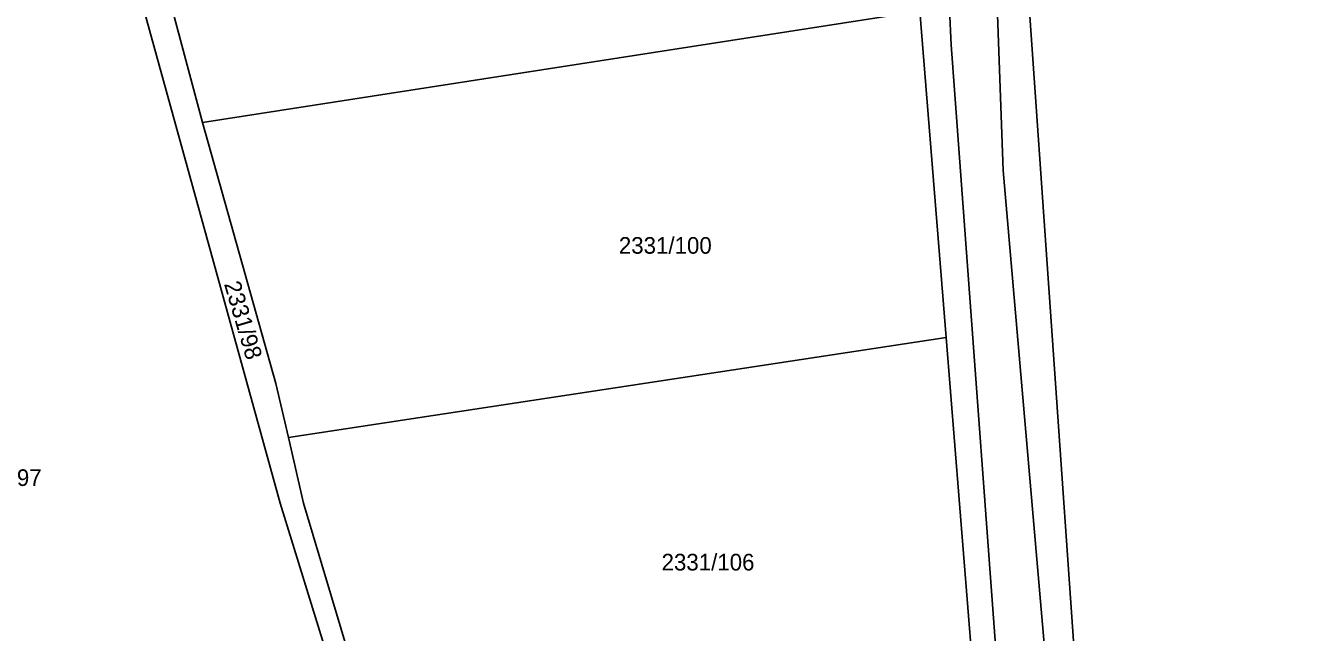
# Model space of a CAD drawing. Extents: x -785744 to -782822, y -1067550 to -1063910.
# Drawn here: x -783511.1 to -783381.2, y -1066513.8 to -1066451.8 of the extents above; entities that cross this region are included whole.
import ezdxf

# ---------------------------------------------------------------- set-up
doc = ezdxf.new("R2010")
doc.units = 0
for name, color, linetype in [('Hranice kat_území', 7, 'Continuous'), ('Hranice parcel', 7, 'Continuous'), ('Parcelní čísla', 7, 'Continuous'), ('Vnitřní kresba', 7, 'Continuous')]:
    doc.layers.add(name, color=color, linetype=linetype)

msp = doc.modelspace()

# ---------------------------------------------------------------- linework, layer by layer
at = {"layer": 'Hranice kat_území'}
msp.add_lwpolyline([(-783403.72, -1066520.48), (-783408.95, -1066445.43), (-783408.98, -1066441.05), (-783406.06, -1066440.89), (-783397.12, -1066388.66), (-783396.74, -1066386.18), (-783395.27, -1066375.27), (-783394.46, -1066371.28), (-783389.04, -1066341.47), (-783386.35, -1066325.72), (-783383.12, -1066306.7), (-783381.34, -1066290.13), (-783381.25, -1066273.33), (-783383.32, -1066256.79), (-783387.23, -1066240.6), (-783392.79, -1066224.78), (-783395.02, -1066219.44), (-783397.61, -1066215.1), (-783400.51, -1066209.79), (-783408.68, -1066195.43), (-783410.8, -1066191.77), (-783425.61, -1066169.96)], dxfattribs=at)
at = {"layer": 'Hranice parcel'}
for p, q in [((-783419.8, -1066450.34), (-783417.13, -1066483.64)), ((-783484.27, -1066493.86), (-783417.13, -1066483.64)), ((-783417.13, -1066483.64), (-783414.2, -1066520.11)), ((-783485.53, -1066488.34), (-783484.27, -1066493.86)), ((-783484.27, -1066493.86), (-783482.73, -1066500.58))]:
    msp.add_line(p, q, dxfattribs=at)
for points in [[(-783499.73, -1066436.56), (-783493.02, -1066461.69)], [(-783501.13, -1066442.51), (-783485.11, -1066500.58)], [(-783493.02, -1066461.69), (-783419.8, -1066450.34)], [(-783493.02, -1066461.69), (-783485.53, -1066488.34)], [(-783485.11, -1066500.58), (-783473.75, -1066537.39)], [(-783482.73, -1066500.58), (-783474.15, -1066529.28)]]:
    msp.add_lwpolyline(points, dxfattribs=at)
at = {"layer": 'Vnitřní kresba'}
for points in [[(-783417.28, -1066439.28), (-783416.6, -1066453.75)], [(-783412.25, -1066440.35), (-783411.29, -1066466.61)], [(-783416.6, -1066453.75), (-783410.52, -1066536.29)], [(-783411.29, -1066466.61), (-783403.46, -1066556.99)]]:
    msp.add_lwpolyline(points, dxfattribs=at)

# ---------------------------------------------------------------- texts
at = {"layer": 'Parcelní čísla'}
for s, p in [('2331/100', (-783450.53, -1066475.1)), ('2331/97', (-783517.67, -1066498.82)), ('2331/106', (-783446.17, -1066507.45))]:
    msp.add_text(s, height=1.7, dxfattribs=at).set_placement(p)
msp.add_text('2331/98', height=1.7, rotation=286.4456, dxfattribs=at).set_placement((-783490.85, -1066478.18))

doc.saveas('drawing.dxf')
